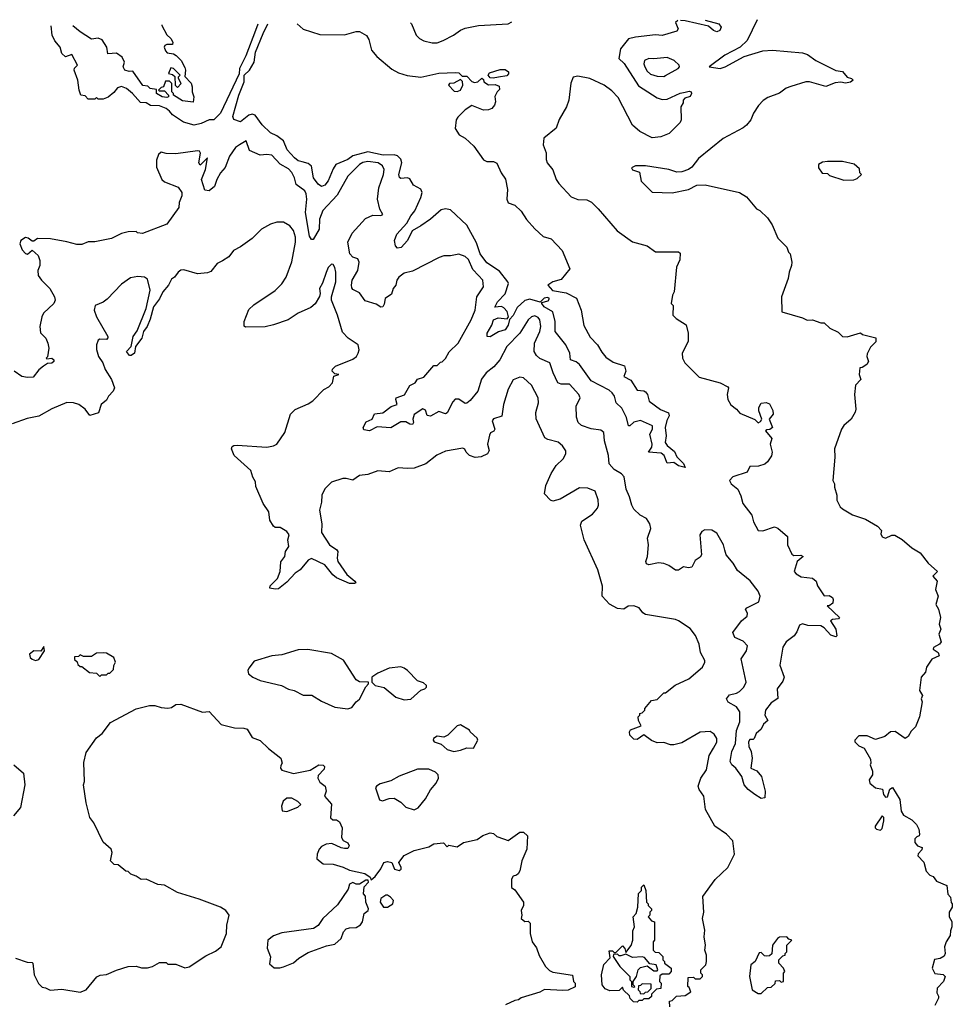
# Model space of a CAD drawing. Extents: x 2210602 to 2357277, y 510288 to 673808.
# Tile 439 of 464: x 2309540 to 2315180, y 663777 to 669731. Entities that reach past the tile are written whole.
import ezdxf

# ---------------------------------------------------------------- set-up
doc = ezdxf.new("R2010")
doc.units = 0

msp = doc.modelspace()

# ---------------------------------------------------------------- linework, layer by layer
at = {"layer": '0CON05XD'}
for points in [[(2313520.4, 669726.8), (2313506.2, 669715), (2313522.5, 669675), (2313515, 669662.5), (2313425, 669635.8), (2313385, 669639.4), (2313264.3, 669625.7), (2313222.5, 669615), (2313173.3, 669555), (2313163.9, 669496.1), (2313195, 669466.7), (2313281.7, 669331.7), (2313395, 669258.6), (2313425, 669248.6), (2313455, 669250.8), (2313535, 669286), (2313565, 669292.5), (2313588.8, 669298.8), (2313600, 669295), (2313602.5, 669285), (2313595, 669267.5), (2313563, 669257), (2313552.5, 669245), (2313551.7, 669228.3), (2313537.5, 669205), (2313540, 669125), (2313535, 669110), (2313467, 669043), (2313417, 669023), (2313365, 669017.5), (2313290, 669055), (2313245, 669092.5), (2313159.7, 669259.7), (2313121.7, 669301.7), (2313074.5, 669334.5), (2312987.5, 669375), (2312915, 669388.6), (2312887.3, 669382.7), (2312872.1, 669347.9), (2312860, 669245), (2312847.3, 669205), (2312803.2, 669126.8), (2312783.8, 669075), (2312710, 669015), (2312706.7, 668975), (2312723.3, 668925), (2312723.8, 668885), (2312730, 668865), (2312765, 668822.5), (2312783.8, 668765), (2312799.5, 668739.5), (2312875, 668660), (2312915, 668643.8), (2312969.3, 668640.7), (2312997.3, 668627.3), (2313037.7, 668587.7), (2313154.1, 668454.1), (2313245, 668386.7), (2313335, 668362.5), (2313385, 668327.5), (2313525, 668326.7), (2313535, 668320), (2313531.7, 668278.3), (2313512.5, 668235), (2313497.5, 668085), (2313487.5, 668065), (2313480, 668015), (2313491.7, 668001.7), (2313490, 667945), (2313510, 667925), (2313570, 667885), (2313583.3, 667835), (2313582.5, 667785), (2313546.7, 667715), (2313547.5, 667685), (2313562.5, 667655), (2313649.3, 667569.3), (2313776.7, 667535), (2313821.7, 667511.7), (2313827.5, 667505), (2313818, 667465), (2313822, 667435), (2313841.4, 667401.4), (2313875, 667375.6), (2313895, 667350.8), (2313985, 667312.5), (2314005, 667293.3), (2314019.3, 667300.7), (2314027.5, 667315), (2314010, 667365), (2314010, 667385), (2314025, 667412.5), (2314055, 667416.7), (2314075, 667407.5), (2314095, 667367.5), (2314096.2, 667345), (2314072.5, 667315), (2314092.5, 667265), (2314077, 667253), (2314058.3, 667251.7), (2314050, 667245), (2314089.3, 667199.3), (2314077.5, 667165), (2314090, 667115), (2314086.1, 667093.9), (2314063, 667057), (2314047, 667043), (2314008.3, 667031.7), (2313955, 667030), (2313940, 666995), (2313853, 666967), (2313832.5, 666945), (2313842.5, 666925), (2313882.7, 666892.7), (2313901.7, 666851.7), (2313913.5, 666805), (2313968.6, 666735), (2313978, 666695), (2314005, 666642), (2314035, 666639.2), (2314105, 666664.4), (2314125, 666655.6), (2314184.2, 666605), (2314183.5, 666555), (2314209.5, 666499.5), (2314221.7, 666491.7), (2314263, 666493), (2314277.5, 666485), (2314242.5, 666455), (2314223.3, 666395), (2314235, 666380), (2314265, 666361.2), (2314335, 666353.8), (2314356.7, 666335), (2314365, 666307.5), (2314405, 666247.5), (2314435, 666250), (2314455, 666236.7), (2314460, 666225), (2314457.1, 666202.9), (2314435, 666187.5), (2314423.6, 666186.4), (2314497.5, 666115), (2314491.7, 666108.3), (2314455, 666103.3), (2314443.3, 666095), (2314476, 666045), (2314482.5, 666005), (2314475, 666000), (2314445, 666008.8), (2314404.2, 666054.2), (2314385, 666066), (2314307, 666067), (2314275, 666077.5), (2314255, 666070), (2314240.7, 666029.3), (2314223.3, 666005), (2314175, 665968), (2314155, 665937.5), (2314137, 665827), (2314164, 665755), (2314155, 665730), (2314121.2, 665685), (2314123.9, 665626.1), (2314085, 665600), (2314050.8, 665555), (2314046, 665525), (2314065, 665492.5), (2314038.8, 665471.2), (2314025, 665441.2), (2313993.3, 665415), (2313982.5, 665385), (2313975, 665377.5), (2313955, 665377.5), (2313947.5, 665365), (2313950, 665335), (2313963.8, 665305), (2313970, 665265), (2313962.5, 665205), (2313998.3, 665188.3), (2314025.7, 665155), (2314048, 665065), (2314046.7, 665025), (2314025, 665022), (2313986.2, 665045), (2313945, 665076.2), (2313922, 665105), (2313906.7, 665155), (2313871.2, 665205), (2313846.7, 665225), (2313836.2, 665245), (2313846, 665305), (2313868.1, 665355), (2313875, 665432.5), (2313894.5, 665485), (2313895.6, 665545), (2313875.4, 665575.4), (2313825, 665604.3), (2313814.2, 665625), (2313831.7, 665648.3), (2313875, 665657.5), (2313892.4, 665667.6), (2313919.2, 665695), (2313934, 665725), (2313903.8, 665865), (2313936.2, 665915), (2313941.2, 665945), (2313915, 665973.3), (2313864.2, 665994.2), (2313852, 666025), (2313904.4, 666095.6), (2313939.2, 666125), (2313942, 666142), (2313930, 666165), (2313936.4, 666173.6), (2314009.5, 666210.5), (2314017.1, 666245), (2314006.5, 666275), (2313958.5, 666338.5), (2313880.2, 666400.2), (2313855, 666444.4), (2313811.4, 666495), (2313803.5, 666523.5), (2313796.2, 666555), (2313756, 666626), (2313725, 666644.5), (2313684.4, 666645.6), (2313664.3, 666635.7), (2313654, 666615), (2313663.8, 666495), (2313655, 666480), (2313625, 666460), (2313605, 666420), (2313585, 666416.7), (2313555, 666422.5), (2313525, 666402.5), (2313507, 666403), (2313465, 666431.2), (2313435, 666442), (2313404.2, 666445.8), (2313345, 666433.8), (2313330.7, 666440.7), (2313327.5, 666455), (2313336.7, 666485), (2313342, 666555), (2313337.5, 666595), (2313357.5, 666655), (2313351.7, 666681.7), (2313330, 666715), (2313293.3, 666735), (2313255, 666771.2), (2313241.1, 666795), (2313228.5, 666845), (2313207.8, 666892.2), (2313195.6, 666965.6), (2313178.8, 666985), (2313135, 667010), (2313105.8, 667045.8), (2313101.1, 667095), (2313076.9, 667185), (2313073.3, 667235), (2313055, 667248.8), (2312995, 667257.5), (2312936.8, 667276.8), (2312917.5, 667295), (2312906.8, 667326.8), (2312906, 667394), (2312930, 667445), (2312921.2, 667465), (2312865, 667526.2), (2312815, 667527.5), (2312795, 667536), (2312766.2, 667595), (2312745.6, 667655.6), (2312685, 667681.9), (2312665, 667700.8), (2312652.2, 667725), (2312652.9, 667775), (2312685.7, 667845), (2312690.8, 667875), (2312686.2, 667915), (2312675, 667930), (2312655, 667940), (2312635, 667933.8), (2312615, 667916.7), (2312565.4, 667834.6), (2312485, 667755.7), (2312444.4, 667675), (2312407.3, 667632.7), (2312360.8, 667595), (2312332, 667558), (2312310.8, 667485), (2312265, 667427.5), (2312245, 667411.2), (2312235, 667410.8), (2312195, 667436), (2312174.1, 667435.9), (2312159.2, 667420.8), (2312125, 667353.3), (2312115, 667346.7), (2312075, 667361.2), (2312025, 667332.5), (2312005, 667337.5), (2311995, 667370), (2311977, 667377), (2311926, 667344), (2311916.7, 667315), (2311922.5, 667295), (2311915, 667283.8), (2311900, 667285), (2311875, 667298.8), (2311845, 667298.6), (2311785, 667263.8), (2311701.1, 667268.9), (2311655, 667244.2), (2311621.7, 667251.7), (2311616.7, 667265), (2311635, 667300), (2311672.5, 667315), (2311685, 667347.5), (2311735.6, 667354.4), (2311787.3, 667392.7), (2311822.5, 667405), (2311813.8, 667435), (2311817.5, 667445), (2311867.3, 667462.7), (2311900.3, 667519.7), (2311932.5, 667535), (2311945, 667557.5), (2311985, 667570), (2312045, 667640), (2312065, 667640), (2312085, 667660), (2312095, 667662.5), (2312115, 667682.5), (2312137.7, 667722.3), (2312192, 667775), (2312269.4, 667915), (2312293.5, 667975), (2312305.4, 668055), (2312344.3, 668115), (2312340, 668155), (2312315, 668184.2), (2312280.7, 668220.7), (2312255, 668280), (2312235, 668298.8), (2312195, 668312.5), (2312145, 668303.3), (2312105, 668303.3), (2312076.1, 668293.9), (2311915, 668211.2), (2311865, 668197.5), (2311833.8, 668175), (2311821.2, 668155), (2311813.8, 668125), (2311798, 668105), (2311789.2, 668070.8), (2311750, 668045), (2311745, 668010), (2311736.1, 667993.9), (2311723, 667993), (2311695, 668010), (2311630, 668030), (2311595, 668078.8), (2311555, 668100), (2311549.5, 668109.5), (2311545.8, 668125), (2311550.5, 668155), (2311584.4, 668215), (2311593.1, 668265), (2311585, 668284), (2311553.8, 668295), (2311536.9, 668315), (2311524.7, 668385.3), (2311550.2, 668439.8), (2311631.4, 668528.6), (2311675, 668549.2), (2311723, 668547), (2311737, 668553), (2311718, 668585), (2311704.3, 668645), (2311712.9, 668715), (2311740, 668795), (2311743.3, 668825), (2311735, 668846.7), (2311707.5, 668865), (2311645, 668874.4), (2311615, 668867.1), (2311595.7, 668855), (2311524.2, 668785), (2311460.6, 668669.4), (2311373, 668577), (2311352.2, 668525), (2311350.5, 668465), (2311315, 668402.5), (2311305, 668402.5), (2311291.7, 668421.7), (2311269.3, 668565), (2311277.1, 668645), (2311272.9, 668677.1), (2311265, 668695.7), (2311211.1, 668735), (2311201.9, 668775), (2311185, 668807.1), (2311165, 668828.9), (2311115, 668858.1), (2311065, 668912), (2311035, 668916), (2310995, 668911.4), (2310930.6, 668940.6), (2310908.8, 668998.8), (2310868.8, 668975)], [(2314000, 669731), (2313940, 669605), (2313897.5, 669565), (2313804.2, 669515.8), (2313710, 669445), (2313776.7, 669435), (2313806, 669445), (2313921.3, 669508.7), (2314035, 669542.5), (2314093.6, 669546.4), (2314275, 669531.2), (2314305, 669520), (2314355, 669483.3), (2314475, 669423.3), (2314516.8, 669416.8), (2314543.6, 669383.6), (2314570, 669375), (2314580, 669365), (2314565, 669352.5), (2314535, 669347.5), (2314505, 669352.5), (2314470.7, 669349.3), (2314415, 669327.5), (2314316.1, 669356.1), (2314295, 669356.2), (2314202.7, 669327.3), (2314175, 669316.2), (2314135, 669286.2), (2314065, 669260), (2314037, 669243), (2314007.9, 669212.1), (2313978, 669165), (2313961.2, 669125), (2313935, 669093.3), (2313915, 669076.7), (2313795, 669012.5), (2313645, 668890.8), (2313605, 668840), (2313584.5, 668825.5), (2313545, 668810.8), (2313515, 668809.2), (2313465, 668825.6), (2313323.6, 668846.4), (2313265, 668847.5), (2313240, 668835), (2313245, 668822.5), (2313288.3, 668808.3), (2313297.5, 668755), (2313365, 668687.5), (2313486.1, 668683.9), (2313585, 668703.8), (2313635, 668730), (2313685, 668733.1), (2313892.5, 668685), (2313935, 668660), (2313995, 668587.5), (2314015, 668577.5), (2314063, 668533), (2314090.7, 668490.7), (2314125, 668410), (2314180, 668355), (2314190, 668325), (2314200, 668315), (2314210, 668265), (2314207.5, 668245), (2314192.5, 668205), (2314187.5, 668165), (2314147.5, 668055), (2314150, 667965), (2314275, 667927.5), (2314303, 667913), (2314335, 667916.7), (2314385, 667897.5), (2314405, 667897.5), (2314440, 667865), (2314490.5, 667840.5), (2314515, 667816.2), (2314545, 667813.8), (2314625, 667837.5), (2314637.5, 667827.5), (2314717, 667807), (2314717, 667783), (2314685, 667750), (2314665, 667710), (2314663.3, 667693.3), (2314672.5, 667665), (2314662.5, 667645), (2314635, 667627.5), (2314620, 667625), (2314617.5, 667585), (2314626.2, 667555), (2314595, 667520), (2314587.5, 667465), (2314597.5, 667375), (2314591.7, 667358.3), (2314567.5, 667315), (2314523.6, 667276.4), (2314510, 667255), (2314467.5, 667135), (2314470, 667085), (2314457.5, 666945), (2314467.5, 666925), (2314467.5, 666905), (2314482.5, 666855), (2314482.5, 666825), (2314502.5, 666785), (2314515, 666772.5), (2314576.4, 666736.4), (2314655, 666710), (2314728.3, 666668.3), (2314751.7, 666641.7), (2314747.5, 666622.5), (2314755, 666603.8), (2314775, 666596.2), (2314815, 666613.3), (2314833, 666613), (2314877.3, 666587.3), (2314935, 666536.7), (2314985, 666507.5), (2315033.6, 666443.6), (2315090, 666395), (2315062.5, 666365), (2315087.5, 666335), (2315077.5, 666285), (2315093.8, 666245), (2315080, 666195), (2315096.4, 666166.4), (2315109.2, 666115), (2315101.2, 666075), (2315110, 666045), (2315098.8, 666015), (2315111.7, 665968.3), (2315103.3, 665955), (2315066.7, 665935), (2315063.3, 665925), (2315095, 665903.3), (2315100, 665885), (2315057, 665863), (2315023.9, 665816.1), (2315017.5, 665785), (2314992.5, 665755), (2314982.5, 665675), (2315000, 665645), (2314992.5, 665625), (2314997.5, 665605), (2314982.5, 665515), (2314956.7, 665455), (2314931.7, 665428.3), (2314913.9, 665396.1), (2314895, 665383.3), (2314835, 665426.7), (2314806.2, 665423.8), (2314772.7, 665397.3), (2314715, 665379.1), (2314665, 665401.2), (2314615, 665400), (2314590, 665375), (2314590, 665365), (2314615, 665340), (2314647.5, 665325), (2314685, 665260), (2314687.5, 665235), (2314682.5, 665225), (2314697, 665187), (2314697.5, 665165), (2314676.7, 665135), (2314681.2, 665115), (2314715, 665086), (2314758.3, 665078.3), (2314763.3, 665045), (2314775, 665030), (2314788.3, 665031.7), (2314801.7, 665078.3), (2314818.3, 665088.3), (2314862.5, 665015), (2314870, 664945), (2314885, 664920), (2314935, 664893.3), (2314962.5, 664865), (2314977.5, 664835), (2314982.5, 664805), (2314980, 664795), (2314965, 664790), (2314953, 664777), (2314952.5, 664755), (2314970, 664735), (2314997.5, 664725), (2314995, 664710), (2314973, 664687), (2314972.5, 664675), (2315007, 664637), (2315021.7, 664581.7), (2315045, 664557.5), (2315065, 664550), (2315085, 664522.5), (2315147.5, 664495), (2315153, 664443), (2315170, 664425), (2315173, 664393), (2315180, 664385), (2315180, 664365), (2315160, 664335), (2315160, 664305), (2315177, 664277), (2315177.5, 664245), (2315168.3, 664221.7), (2315167, 664193), (2315142.5, 664155), (2315133.3, 664125), (2315137.5, 664085), (2315131.7, 664068.3), (2315107, 664053), (2315071.7, 664048.3), (2315057.5, 663995), (2315075, 663962.5), (2315125, 663957.5), (2315137.5, 663945), (2315127.5, 663915), (2315087.5, 663875), (2315087, 663847), (2315097, 663827), (2315096.7, 663813.3), (2315075, 663770)], [(2313685.4, 669728.2), (2313768.9, 669705), (2313782.7, 669685), (2313774.7, 669665.3), (2313755, 669657.7), (2313735, 669666.2), (2313705, 669692), (2313565, 669724.6), (2313536.1, 669726.9)], [(2310979.5, 669704.4), (2310967, 669665), (2310907.9, 669512.1), (2310869.7, 669435), (2310866.6, 669403.4), (2310755, 669165.9), (2310715, 669125.6), (2310685, 669124.5), (2310637.6, 669102.4), (2310595, 669092.9), (2310531, 669111), (2310465, 669156.6), (2310445, 669177.5), (2310425, 669194), (2310385, 669209.3), (2310331.1, 669211.1), (2310305, 669228), (2310270.5, 669230.5), (2310221.4, 669285), (2310185, 669314.4), (2310155, 669327.1), (2310131.2, 669318.8), (2310109.3, 669290.7), (2310075, 669262.5), (2310045, 669250), (2310015, 669250), (2310005, 669260), (2309995, 669250), (2309955, 669250), (2309935, 669270), (2309910, 669275), (2309900, 669305), (2309892.5, 669365), (2309870, 669425), (2309871.7, 669438.3), (2309890, 669455), (2309855, 669521.2), (2309816.4, 669506.4), (2309795.8, 669525.8), (2309785.7, 669565), (2309753.4, 669603.4), (2309736.8, 669636.8), (2309730.2, 669693.4)], [(2310399.3, 669699.3), (2310399.2, 669695), (2310429.5, 669639.5), (2310455, 669616.7), (2310466.2, 669595), (2310465, 669580), (2310429.3, 669580.7), (2310417.5, 669575), (2310413.3, 669565), (2310421.7, 669541.7), (2310431.2, 669531.2), (2310470, 669525), (2310486.7, 669515), (2310516.2, 669485), (2310538.3, 669441.7), (2310542.5, 669425), (2310538.3, 669388.3), (2310576.2, 669346.2), (2310583.3, 669325), (2310583.3, 669295), (2310592.5, 669265), (2310588.3, 669231.7), (2310525, 669240), (2310470, 669275), (2310470, 669285), (2310460, 669295), (2310460, 669345), (2310445, 669360), (2310421.7, 669358.3), (2310410, 669325), (2310395, 669320), (2310380, 669305), (2310385, 669300), (2310415, 669300), (2310440, 669275), (2310440, 669265), (2310429.3, 669260.7), (2310402.5, 669265), (2310367.5, 669285), (2310368.3, 669308.3), (2310330, 669315), (2310315, 669330), (2310285, 669333.3), (2310225, 669420), (2310202.5, 669417.5), (2310175, 669426.7), (2310166.7, 669445), (2310173.3, 669475), (2310158.8, 669505), (2310125, 669528.8), (2310073.6, 669523.6), (2310066, 669565), (2310038.6, 669608.6), (2310015, 669618.5), (2309975, 669614), (2309905, 669656.7), (2309861.8, 669694.6)], [(2311218.7, 669706.5), (2311255, 669673.1), (2311355, 669641.8), (2311505, 669640), (2311575, 669660), (2311595, 669660), (2311636.7, 669635), (2311650.5, 669610.5), (2311667.3, 669547.3), (2311699.2, 669509.2), (2311791.5, 669431.5), (2311830, 669410), (2311882.5, 669392.5), (2311965, 669383.8), (2312075, 669406.7), (2312175, 669412.5), (2312195, 669410), (2312215, 669390), (2312245, 669390), (2312275, 669357.5), (2312290.7, 669350.7), (2312310, 669355), (2312335, 669377.5), (2312345, 669370), (2312347.5, 669355), (2312375, 669336.7), (2312415, 669338.8), (2312440, 669330), (2312441.7, 669308.3), (2312427.5, 669295), (2312413.6, 669266.4), (2312416.7, 669235), (2312411.2, 669215), (2312395.6, 669194.4), (2312375, 669185.8), (2312344.1, 669184.1), (2312275, 669212.5), (2312233.6, 669186.4), (2312189.3, 669140.7), (2312180, 669125), (2312173.6, 669073.6), (2312197.5, 669035), (2312233.3, 669015), (2312287, 668967), (2312345, 668883.8), (2312365, 668874), (2312405, 668873.8), (2312425, 668863.3), (2312451.2, 668805), (2312477, 668767), (2312490, 668705), (2312486.7, 668645), (2312495, 668623.3), (2312535, 668610), (2312573, 668573), (2312605, 668523.3), (2312655, 668466.2), (2312705, 668420), (2312755, 668405.8), (2312820.8, 668335), (2312866.2, 668225), (2312815, 668160), (2312765, 668145.4), (2312734.2, 668125), (2312762.8, 668092.8), (2312845, 668079.4), (2312907, 668047), (2312936, 667975), (2312952.1, 667882.1), (2312990.9, 667810.9), (2313035.3, 667765.3), (2313060.2, 667720.2), (2313085, 667691.2), (2313130, 667660), (2313198.3, 667638.3), (2313206.2, 667605), (2313193.6, 667573.6), (2313235, 667551.2), (2313275, 667490), (2313315, 667486.9), (2313325, 667480.6), (2313337.1, 667465), (2313346.2, 667425), (2313415, 667373.8), (2313463, 667353), (2313467.5, 667335), (2313453.6, 667306.4), (2313443.8, 667265), (2313448.8, 667215), (2313443.3, 667175), (2313456.1, 667156.1), (2313500.3, 667120.3), (2313515, 667087.5), (2313555, 667046.7), (2313565, 667022.5), (2313524, 667034), (2313495, 667052.5), (2313455, 667050), (2313437.5, 667095), (2313418.8, 667108.8), (2313342.5, 667115), (2313362, 667145), (2313365.8, 667164.2), (2313351.2, 667225), (2313366.2, 667255), (2313366.7, 667275), (2313295, 667307.5), (2313255, 667297.5), (2313230, 667275), (2313222.5, 667275), (2313210, 667325), (2313181.3, 667381.3), (2313147.5, 667415), (2313137.5, 667455), (2313123.9, 667473.9), (2313105, 667490), (2312996.6, 667546.6), (2312925, 667645.6), (2312905, 667661.9), (2312871.2, 667675), (2312867.8, 667715), (2312841.8, 667765), (2312778.1, 667845), (2312777.5, 667905), (2312764.7, 667964.7), (2312712.2, 667995), (2312696.7, 668015), (2312698.3, 668021.7), (2312735, 668030), (2312743.3, 668045), (2312731.7, 668051.7), (2312712.3, 668047.7), (2312686.7, 668023.3), (2312625, 668040.4), (2312595, 668031.9), (2312548.5, 667991.5), (2312525, 667941.2), (2312503, 667917), (2312495, 667883.3), (2312476, 667855), (2312435, 667843.3), (2312385, 667814), (2312367.5, 667815), (2312366.2, 667835), (2312395.7, 667884.3), (2312406.2, 667915), (2312432.9, 667927.1), (2312488.3, 667921.7), (2312496.7, 667933.3), (2312487, 667967), (2312468.5, 667988.5), (2312453.9, 667996.1), (2312413, 667993), (2312430, 668025), (2312476.9, 668073.1), (2312496.9, 668135), (2312492.2, 668145), (2312441.1, 668211.1), (2312365, 668260), (2312324.7, 668315), (2312301.8, 668381.8), (2312245, 668488.5), (2312145, 668582.1), (2312115, 668588.2), (2312088.2, 668581.8), (2312025, 668524), (2311965.4, 668484.6), (2311913.3, 668455), (2311886, 668395), (2311846.1, 668353.9), (2311825, 668350), (2311812.7, 668362.7), (2311806.7, 668395), (2311820, 668435), (2311880.3, 668499.7), (2311904.7, 668545.3), (2311930.6, 668575), (2311966.7, 668655), (2311974.2, 668685), (2311965, 668706), (2311921.1, 668731.1), (2311898.8, 668768.8), (2311885, 668774), (2311845, 668770), (2311836.9, 668776.9), (2311833.6, 668795), (2311850.9, 668865), (2311845, 668887.1), (2311825, 668908.5), (2311805, 668913.8), (2311737.4, 668912.6), (2311645, 668932.2), (2311555, 668907.1), (2311525, 668884.6), (2311452.2, 668855), (2311435, 668829.2), (2311405, 668755.7), (2311385, 668731.1), (2311365, 668722.7), (2311345, 668735.7), (2311316.9, 668775), (2311304.3, 668845), (2311285, 668861.5), (2311249.1, 668870.9), (2311225, 668877.8), (2311201.4, 668895), (2311157.1, 668945), (2311135, 668999.2), (2311095, 669029.4), (2311055.8, 669045.8), (2311005.4, 669095.4), (2310965, 669154.3), (2310945, 669159.5), (2310925, 669154.5), (2310875, 669114.2), (2310835, 669126.7), (2310828.1, 669145), (2310864.8, 669275), (2310896.7, 669355), (2310897.9, 669395), (2310928.8, 669425), (2310957.3, 669475), (2310965.6, 669535), (2311012.5, 669647.5), (2311041, 669705)], [(2311902.5, 669712.5), (2311908.8, 669705), (2311937.7, 669637.7), (2311957.7, 669617.7), (2311985, 669603.8), (2312035, 669591.2), (2312065, 669591.2), (2312100, 669605), (2312162.7, 669637.3), (2312205, 669668), (2312235, 669680), (2312315, 669696), (2312495, 669706.2), (2312517.2, 669717.9)], [(2313435, 669387.5), (2313445, 669393.3), (2313522.5, 669435), (2313530, 669445), (2313527.5, 669455), (2313497.5, 669485), (2313455, 669503.3), (2313375, 669493.3), (2313345, 669497.1), (2313319.2, 669485), (2313314.2, 669465), (2313320.8, 669445), (2313335, 669418.8), (2313355, 669401.2), (2313395, 669390), (2313435, 669387.5)], [(2310495, 669320), (2310517.5, 669345), (2310500, 669375), (2310500, 669385), (2310510, 669395), (2310470, 669435), (2310455, 669440), (2310440, 669405), (2310465, 669400), (2310478.3, 669388.3), (2310480, 669335), (2310495, 669320)], [(2312403.6, 669376.4), (2312385, 669378.8), (2312372.5, 669395), (2312381.2, 669408.8), (2312445, 669430), (2312475, 669429.2), (2312495.7, 669415), (2312496.9, 669403.1), (2312485, 669391.2), (2312435, 669383.3), (2312403.6, 669376.4)], [(2312185, 669296.2), (2312205, 669304.2), (2312220, 669335), (2312217, 669357), (2312205, 669370), (2312165, 669347.5), (2312140, 669345), (2312132.5, 669335), (2312168.3, 669298.3), (2312185, 669296.2)], [(2310868.8, 668975), (2310845, 668957.5), (2310809.5, 668905), (2310782.7, 668837.3), (2310755, 668805.8), (2310731.9, 668765), (2310718, 668722), (2310685, 668696.7), (2310660, 668700), (2310640, 668765), (2310664.4, 668825), (2310676.1, 668896.1), (2310630.7, 668850.7), (2310624.2, 668865), (2310633.3, 668923.3), (2310627.5, 668935), (2310615, 668938.8), (2310485, 668920), (2310425, 668922.5), (2310395, 668930), (2310380, 668915), (2310368.3, 668881.7), (2310368.3, 668838.3), (2310400, 668765), (2310415, 668750), (2310498.3, 668718.3), (2310520, 668685), (2310520, 668665), (2310503.6, 668626.4), (2310502.5, 668595), (2310430, 668495), (2310281.7, 668438.3), (2310253, 668443), (2310245, 668450), (2310195, 668447.5), (2310155, 668437.5), (2310095, 668407.5), (2309995, 668387.5), (2309955, 668387.5), (2309915, 668372.5), (2309885, 668372.5), (2309825, 668386.7), (2309726.2, 668406.2), (2309647, 668407), (2309625, 668392.5), (2309615, 668392.5), (2309590.7, 668410.7), (2309575, 668413.3), (2309547.5, 668395), (2309540, 668375), (2309555, 668340), (2309575, 668316.7), (2309587, 668313), (2309615, 668336.7), (2309652.5, 668305), (2309662.5, 668275), (2309662.5, 668245), (2309650, 668215), (2309652.5, 668185), (2309672, 668155), (2309722.9, 668105), (2309750, 668055), (2309754.1, 668035.9), (2309746.2, 668015), (2309683.9, 667956.1), (2309673.8, 667935), (2309661.2, 667875), (2309666.4, 667836.4), (2309697.5, 667805), (2309710, 667775), (2309715.9, 667744.1), (2309707.5, 667692.5), (2309700, 667685), (2309705, 667680), (2309735, 667683.3), (2309746.2, 667675), (2309746.7, 667665), (2309735, 667653.8), (2309708.3, 667651.7), (2309683.6, 667636.4), (2309656.1, 667613.9), (2309620.7, 667569.3), (2309587, 667567), (2309553, 667573), (2309507.5, 667605)], [(2314525, 668760), (2314585, 668762.5), (2314605, 668770), (2314630, 668795), (2314620, 668805), (2314618.3, 668828.3), (2314587, 668857), (2314515, 668872.5), (2314425, 668872.5), (2314395, 668870), (2314370, 668855), (2314370, 668835), (2314393, 668803), (2314425, 668800), (2314438.3, 668788.3), (2314525, 668760)], [(2313254, 666186), (2313220, 666185), (2313193, 666167), (2313155, 666170), (2313106.1, 666196.1), (2313062.5, 666245), (2313063.8, 666305), (2313036.9, 666405), (2312953.8, 666585), (2312931.2, 666675), (2312940.5, 666699.5), (2313005, 666740), (2313033.6, 666776.4), (2313040, 666795), (2313038.3, 666828.3), (2313019.3, 666879.3), (2312975, 666898.8), (2312925, 666900.8), (2312809.1, 666830.9), (2312765, 666820), (2312750, 666825), (2312713, 666863), (2312722, 666915), (2312753.3, 666986.7), (2312784.4, 667035.6), (2312826, 667075), (2312843.3, 667105), (2312843, 667123), (2312822.5, 667155), (2312797, 667177), (2312733, 667193), (2312715, 667203.3), (2312662.5, 667317.5), (2312660.6, 667355), (2312677.5, 667415), (2312676, 667445), (2312635, 667520), (2312587.5, 667565), (2312565, 667570), (2312525, 667552.5), (2312495, 667497.5), (2312466.2, 667405), (2312455.7, 667334.3), (2312405, 667317.5), (2312397.5, 667305), (2312412.5, 667255), (2312406.4, 667243.6), (2312387, 667233), (2312380.7, 667219.3), (2312370, 667165), (2312380, 667125), (2312370, 667105), (2312331.7, 667088.3), (2312295, 667082.5), (2312260, 667095), (2312240, 667115), (2312233, 667133), (2312219.3, 667139.3), (2312115, 667120.8), (2312062.7, 667097.3), (2311995.7, 667044.3), (2311925, 667020), (2311885, 667016.2), (2311829.3, 667020.7), (2311773.6, 666996.4), (2311705, 667003.8), (2311645, 666981.2), (2311595, 666973.8), (2311555, 666946.2), (2311515, 666957.5), (2311495, 666956), (2311425, 666933.8), (2311386.2, 666895), (2311368, 666855), (2311365.9, 666814.1), (2311353.8, 666765), (2311367, 666683), (2311365, 666630), (2311413.8, 666555), (2311458.8, 666525), (2311464.1, 666514.1), (2311460, 666475), (2311464.5, 666454.5), (2311517.5, 666375), (2311566.7, 666335), (2311572.5, 666325), (2311565, 666321.2), (2311535, 666320.8), (2311455.8, 666355.8), (2311433.3, 666373.3), (2311385, 666433.8), (2311305, 666472.5), (2311285, 666462.5), (2311236.7, 666405), (2311205, 666383.8), (2311155, 666330), (2311105, 666290), (2311085, 666286.7), (2311053.3, 666293.3), (2311055, 666307.5), (2311098.3, 666351.7), (2311115.8, 666394.2), (2311118.3, 666451.7), (2311142.5, 666485), (2311147.5, 666515), (2311166.7, 666545), (2311162.5, 666585), (2311168.8, 666615), (2311155, 666636.7), (2311115, 666660), (2311085, 666660), (2311075, 666667.5), (2311053.3, 666705), (2311047.5, 666755), (2311012.5, 666805), (2310968.3, 666908.3), (2310967, 666937), (2310950, 666965), (2310937.5, 667005), (2310837.5, 667095), (2310820, 667135), (2310825, 667150), (2310835, 667156.7), (2310855, 667157.5), (2311035, 667146.2), (2311075, 667153.8), (2311095.8, 667164.2), (2311143.3, 667235), (2311177.5, 667345), (2311206.4, 667373.6), (2311285, 667407.5), (2311313, 667427), (2311380, 667495), (2311409.3, 667510.7), (2311432.5, 667535), (2311440, 667575), (2311470, 667585), (2311445, 667590), (2311430, 667605), (2311431.7, 667618.3), (2311450, 667635), (2311555, 667677.5), (2311577.5, 667695), (2311587.5, 667715), (2311592.5, 667735), (2311587.5, 667765), (2311525.9, 667805.9), (2311492.3, 667842.3), (2311462.5, 667945), (2311425.8, 668035), (2311425.9, 668055.9), (2311451.4, 668145), (2311451.4, 668205), (2311445, 668232.5), (2311435, 668250), (2311425, 668253.3), (2311405, 668232.5), (2311392.5, 668202.5), (2311372, 668138), (2311352.9, 668105), (2311357.1, 668075), (2311353, 668057), (2311326.8, 668013.2), (2311299.7, 667990.3), (2311225, 667956), (2311164.2, 667915.8), (2311075, 667886), (2311023.9, 667873.9), (2310905, 667872.5), (2310898.3, 667878.3), (2310897.5, 667905), (2310925, 667977.5), (2310955, 668007.5), (2311085, 668094), (2311125.5, 668134.5), (2311151.4, 668175), (2311185, 668267.5), (2311208.5, 668385), (2311207.8, 668415), (2311195.8, 668455.8), (2311173.9, 668483.9), (2311135, 668506.2), (2311095, 668506), (2311056.1, 668493.9), (2311002.5, 668465), (2310945, 668407.5), (2310875, 668357.5), (2310833.9, 668336.1), (2310805, 668297.5), (2310766.4, 668273.6), (2310735, 668257.5), (2310695, 668207.5), (2310675, 668200), (2310615, 668194.4), (2310532.1, 668217.9), (2310515, 668217.1), (2310498, 668205), (2310476.7, 668175), (2310458, 668162), (2310440, 668125), (2310405, 668086), (2310386.2, 668043.8), (2310350, 667995), (2310329.8, 667920.2), (2310310, 667875), (2310288.1, 667845), (2310279.2, 667805), (2310240, 667755), (2310233.3, 667715), (2310215, 667700), (2310205, 667700), (2310186.7, 667725), (2310214.4, 667755.6), (2310226.7, 667815), (2310251.3, 667848.7), (2310304.6, 667985), (2310329.6, 668095), (2310312.4, 668162.4), (2310295, 668173.1), (2310255, 668177.8), (2310209.7, 668170.3), (2310155, 668132.5), (2310069.7, 668040.3), (2310045, 668023.8), (2309997, 668003), (2309991.2, 667975), (2310004, 667935), (2310073.3, 667815), (2310073, 667807), (2310065, 667797.5), (2310025, 667800), (2310015, 667792.5), (2310004.2, 667765), (2310004.3, 667735.7), (2310017.1, 667695), (2310043.1, 667655), (2310057.5, 667615), (2310096, 667556), (2310113.3, 667505), (2310106.2, 667485), (2310076.2, 667455), (2310065, 667430), (2310032.5, 667405), (2310015.8, 667354.2), (2309965, 667337.5), (2309935, 667376.2), (2309896.7, 667405), (2309865, 667414.2), (2309825, 667416.5), (2309735, 667378.1), (2309655, 667333.3), (2309585, 667320), (2309495, 667286.9)], [(2313471.7, 663761.7), (2313470, 663795), (2313485, 663800), (2313513, 663827), (2313565, 663830), (2313598.3, 663851.7), (2313588.3, 663878.3), (2313580, 663885), (2313581.7, 663938.3), (2313615, 663940), (2313625, 663930), (2313655, 663930), (2313670, 663945), (2313670, 663955), (2313660, 663965), (2313660, 663985), (2313690, 664015), (2313692.5, 664035), (2313692.5, 664075), (2313682.5, 664105), (2313686.7, 664135), (2313680, 664185), (2313682.5, 664225), (2313670, 664295), (2313676.7, 664335), (2313670.7, 664429.3), (2313745, 664532.5), (2313823.3, 664605), (2313862.5, 664685), (2313852.5, 664765), (2313815, 664806.7), (2313744, 664855), (2313688, 664955), (2313678, 665035), (2313650, 665075), (2313644, 665095), (2313660, 665145), (2313693.1, 665195), (2313709.5, 665280.5), (2313735, 665326.7), (2313755, 665362.5), (2313756, 665385), (2313739.7, 665409.7), (2313715, 665426), (2313655, 665422), (2313545, 665357.5), (2313495, 665346), (2313475, 665346.2), (2313435, 665360), (2313395, 665357.5), (2313361.7, 665371.7), (2313315, 665406.7), (2313275, 665377.5), (2313255, 665380), (2313230, 665405), (2313227.5, 665425), (2313233.6, 665436.4), (2313298.3, 665461.7), (2313283, 665493), (2313280, 665515), (2313290, 665525), (2313290, 665535), (2313305, 665540), (2313320, 665555), (2313320, 665565), (2313360, 665615), (2313395, 665620), (2313435, 665660), (2313445, 665660), (2313503.9, 665706.1), (2313586.2, 665745), (2313668.8, 665815), (2313683.8, 665845), (2313683.8, 665855), (2313656.7, 665905), (2313648.8, 665955), (2313627.7, 666007.7), (2313595, 666050), (2313525, 666096.7), (2313505, 666103.8), (2313324.2, 666134.2), (2313307.5, 666145), (2313286.7, 666175), (2313254, 666186)], [(2309635, 665856.7), (2309655, 665862.5), (2309690, 665915), (2309685, 665940), (2309668.3, 665911.7), (2309625, 665913.8), (2309600, 665895), (2309603.8, 665875), (2309615, 665863.8), (2309635, 665856.7)], [(2311525, 665564.2), (2311549.2, 665570.8), (2311575, 665606.7), (2311595, 665622.5), (2311633, 665697), (2311650, 665715), (2311650, 665725), (2311595, 665726.7), (2311575, 665740), (2311497.7, 665857.7), (2311425, 665897.5), (2311283, 665923), (2311225, 665920), (2311125, 665890), (2311065, 665883.3), (2310958.3, 665851.7), (2310925, 665810), (2310920, 665795), (2310923.3, 665775), (2310950, 665755), (2310995, 665734.2), (2311123.9, 665703.9), (2311165, 665682.5), (2311200, 665675), (2311255, 665646.2), (2311306.4, 665646.4), (2311365, 665610), (2311445, 665573.3), (2311525, 665564.2)], [(2310025, 665760), (2310035, 665770), (2310065, 665770), (2310075, 665780), (2310085, 665780), (2310108.3, 665801.7), (2310110, 665825), (2310120, 665845), (2310110, 665875), (2310065, 665900), (2310045, 665902.5), (2310005, 665900), (2309975, 665880), (2309925, 665880), (2309905, 665890), (2309895, 665880), (2309871.7, 665878.3), (2309871.7, 665861.7), (2309888.3, 665848.3), (2309891.7, 665831.7), (2309905, 665820), (2309915, 665820), (2309963, 665783), (2310005, 665780), (2310025, 665760)], [(2311865, 665617.5), (2311905, 665622.5), (2311965, 665677.5), (2311990, 665685), (2312000, 665695), (2312000, 665705), (2311981.7, 665721.7), (2311945, 665732.5), (2311885.9, 665795.9), (2311865, 665810), (2311845, 665816.7), (2311775, 665810), (2311705, 665780), (2311670, 665755), (2311670, 665725), (2311690, 665705), (2311745, 665692.5), (2311813.9, 665633.9), (2311865, 665617.5)], [(2309515, 664056.7), (2309585, 664032.5), (2309615, 664030), (2309620, 664025), (2309627.5, 663955), (2309653, 663903), (2309675, 663880), (2309697, 663877), (2309725, 663862.5), (2309795, 663867.5), (2309905, 663850), (2309942.5, 663865), (2310006.4, 663943.6), (2310027, 663953), (2310065, 663956.7), (2310125, 663982.5), (2310196.4, 664006.4), (2310245, 664006.7), (2310277, 663997), (2310313, 663997), (2310343.6, 664006.4), (2310385, 664030), (2310425, 664030), (2310435, 664020), (2310485, 664020), (2310538.3, 663998.3), (2310565, 664003.3), (2310665, 664070), (2310725, 664097.5), (2310757.5, 664125), (2310790, 664205), (2310793.3, 664255), (2310806.7, 664315), (2310787.5, 664345), (2310753.9, 664363.9), (2310625, 664413.3), (2310495, 664452.5), (2310415, 664497.5), (2310375, 664502), (2310305, 664533.8), (2310275, 664531.2), (2310245, 664552.5), (2310213, 664563), (2310195, 664580), (2310181.7, 664581.7), (2310135, 664620), (2310111.7, 664621.7), (2310090, 664645), (2310100, 664695), (2310093.3, 664715), (2310045, 664756.7), (2309987.5, 664875), (2309965, 664907.5), (2309941.2, 664995), (2309925.8, 665105), (2309931.4, 665125), (2309928.3, 665238.3), (2309941.1, 665298.9), (2310005, 665388), (2310039.2, 665415), (2310089.8, 665480.2), (2310245, 665564), (2310325, 665583.8), (2310356.4, 665583.6), (2310395, 665570.8), (2310435, 665568), (2310457.7, 665572.3), (2310485, 665590), (2310515, 665592.5), (2310645, 665542.5), (2310685, 665546.7), (2310758.3, 665468.3), (2310838.3, 665448.3), (2310895, 665447.5), (2310915, 665440), (2310945, 665390), (2310995, 665372.5), (2311045, 665323.3), (2311120, 665265), (2311127.5, 665235), (2311118.3, 665221.7), (2311117.5, 665205), (2311125, 665193.3), (2311195, 665172.5), (2311297, 665193), (2311350, 665225), (2311375, 665222.5), (2311382.5, 665215), (2311381.7, 665198.3), (2311345, 665160), (2311342.5, 665145), (2311355, 665120), (2311387.5, 665095)], [(2312165, 665305.8), (2312205, 665313.8), (2312245, 665327.5), (2312285, 665326.7), (2312310, 665375), (2312306.4, 665386.4), (2312263.6, 665423.6), (2312260, 665435), (2312205, 665467.5), (2312185, 665460), (2312130, 665405), (2312105, 665392.5), (2312065, 665397.5), (2312042.5, 665385), (2312040, 665375), (2312046.7, 665365), (2312089.2, 665349.2), (2312125, 665318), (2312165, 665305.8)], [(2309503.8, 665225), (2309562.5, 665175), (2309570.6, 665105), (2309543.9, 664966.1), (2309502.7, 664917.3)], [(2311925, 664953.8), (2311950, 664965), (2311995, 665020), (2312025, 665073.3), (2312058.8, 665115), (2312072.5, 665145), (2312070, 665165), (2312055, 665180), (2312015, 665198.8), (2311945, 665198.8), (2311834.1, 665155.9), (2311785, 665128.8), (2311720.5, 665109.5), (2311697.5, 665095), (2311692.5, 665085), (2311715, 665012.5), (2311735, 665006.7), (2311775, 665021.2), (2311805, 665023.3), (2311845, 664998.8), (2311875, 664970), (2311925, 664953.8)], [(2311387.5, 665095), (2311392.5, 665065), (2311382.5, 665035), (2311426.4, 664986.4), (2311420, 664905), (2311433, 664893), (2311455, 664892.5), (2311475, 664880), (2311490, 664845), (2311486.7, 664785), (2311496.7, 664766.7), (2311525, 664752.5), (2311532.5, 664735), (2311525, 664720), (2311505, 664720), (2311485, 664722.5), (2311428.3, 664748.3), (2311394.1, 664745.9), (2311365, 664731.2), (2311351.2, 664715), (2311338, 664685), (2311336.1, 664656.1), (2311375.9, 664625.9), (2311435, 664623.8), (2311496.4, 664606.4), (2311535, 664587.5), (2311627.7, 664567.7), (2311660, 664545), (2311665, 664530), (2311689.3, 664550.7), (2311723.6, 664596.4), (2311742.5, 664635), (2311765, 664641.2), (2311790, 664635), (2311807.5, 664595), (2311835, 664586.7), (2311846.2, 664593.8), (2311846.4, 664603.6), (2311832.5, 664635), (2311865, 664677.5), (2311925, 664706.7), (2312015, 664728.8), (2312043.6, 664746.4), (2312103, 664753), (2312125, 664730), (2312135, 664740), (2312185, 664730), (2312224, 664756), (2312306.4, 664773.6), (2312341.7, 664798.3), (2312385, 664813.8), (2312405, 664810), (2312425, 664792.5), (2312465, 664777.5), (2312495, 664767.5), (2312565, 664817.5), (2312587, 664817), (2312610, 664795), (2312607.5, 664715), (2312577.5, 664645), (2312563.8, 664585), (2312553.9, 664566.1), (2312545, 664557.5), (2312525, 664552.5), (2312513.6, 664533.6), (2312513.9, 664483.9), (2312535, 664470), (2312586.7, 664395), (2312586.7, 664375), (2312573.3, 664345), (2312577.5, 664315), (2312572.5, 664295), (2312595, 664277.5), (2312615, 664280), (2312627, 664267), (2312627.5, 664205), (2312640, 664155), (2312665, 664117.5), (2312682.3, 664072.3), (2312720, 664005), (2312745, 663981.2), (2312765, 663971.2), (2312883, 663953), (2312890, 663915), (2312900, 663905), (2312898.3, 663881.7), (2312857, 663863), (2312825, 663860), (2312713, 663867), (2312685, 663850), (2312573, 663817), (2312557, 663803), (2312535, 663800), (2312477, 663773)], [(2311155, 664943.3), (2311221.7, 664968.3), (2311240, 664985), (2311223, 665003), (2311185, 665022.5), (2311155, 665022.5), (2311132.5, 665005), (2311122.5, 664975), (2311127, 664947), (2311155, 664943.3)], [(2314745, 664830), (2314755, 664840), (2314766.4, 664886.4), (2314766.4, 664906.4), (2314755, 664917.5), (2314713.3, 664855), (2314713.3, 664845), (2314722.5, 664835), (2314745, 664830)], [(2311113, 663997), (2311135, 664003.3), (2311195, 664026.7), (2311227.5, 664055), (2311285, 664090), (2311395, 664130), (2311445, 664140), (2311483.3, 664175), (2311497.5, 664215), (2311515, 664232.5), (2311535, 664240), (2311575, 664241.2), (2311601.7, 664258.3), (2311613.3, 664275), (2311623.3, 664325), (2311646.4, 664343.6), (2311650, 664355), (2311632.5, 664395), (2311631.7, 664431.7), (2311620, 664445), (2311623, 664487), (2311650, 664515), (2311648.3, 664528.3), (2311633, 664527), (2311595, 664502.5), (2311575, 664502.5), (2311555, 664512.5), (2311535, 664502.5), (2311526.1, 664473.9), (2311461.7, 664378.3), (2311372.5, 664295), (2311345, 664252.5), (2311317.5, 664235), (2311125, 664210), (2311075, 664190), (2311040, 664165), (2311037, 664117), (2311057, 664063), (2311051.7, 664021.7), (2311078.3, 663998.3), (2311113, 663997)], [(2313275, 663790), (2313251.7, 663791.7), (2313231.7, 663811.7), (2313228.3, 663828.3), (2313191.7, 663861.7), (2313185, 663880), (2313165, 663860), (2313108.3, 663858.3), (2313080.7, 663870.7), (2313063.3, 663895), (2313057.5, 663955), (2313073, 664017), (2313111.7, 664058.3), (2313105, 664100), (2313125, 664100), (2313135, 664090), (2313145, 664090), (2313185, 664130), (2313200, 664115), (2313205, 664090), (2313237, 664133), (2313247.5, 664165), (2313248.3, 664221.7), (2313257.5, 664245), (2313250, 664305), (2313267.5, 664325), (2313277.5, 664365), (2313283, 664447), (2313300, 664465), (2313300, 664485), (2313315, 664500), (2313327.5, 664465), (2313330, 664395), (2313340, 664385), (2313340, 664375), (2313360, 664355), (2313360, 664345), (2313350, 664335), (2313350, 664315), (2313340, 664305), (2313361.7, 664281.7), (2313380, 664275), (2313380, 664165), (2313370, 664155), (2313370, 664105), (2313383, 664093), (2313405, 664090), (2313430, 664065), (2313430, 664045), (2313440, 664035), (2313440, 664025), (2313480, 663995), (2313480, 663975), (2313465, 663960), (2313425, 663960), (2313411.7, 663948.3), (2313410, 663915), (2313420, 663905), (2313418.3, 663871.7), (2313391.7, 663868.3), (2313361.7, 663838.3), (2313360, 663825), (2313345, 663810), (2313315, 663810), (2313305, 663800), (2313285, 663800), (2313275, 663790)], [(2311765, 664363.3), (2311795.8, 664384.2), (2311800, 664405), (2311782.5, 664425), (2311765, 664437.5), (2311755, 664437.5), (2311723.6, 664416.4), (2311720, 664395), (2311740, 664365), (2311765, 664363.3)], [(2314025, 663842.5), (2314061.7, 663878.3), (2314085, 663880), (2314108.3, 663901.7), (2314111.7, 663918.3), (2314135, 663920), (2314145, 663910), (2314160, 663915), (2314160, 663965), (2314167.5, 663975), (2314160, 663995), (2314130, 664025), (2314130, 664045), (2314155, 664070), (2314170, 664075), (2314170, 664085), (2314180, 664095), (2314180, 664135), (2314210, 664165), (2314191.7, 664171.7), (2314180, 664185), (2314135, 664182.5), (2314122.5, 664175), (2314092.5, 664135), (2314088.3, 664081.7), (2314075, 664070), (2314055, 664067.5), (2314045, 664070), (2314025, 664090), (2314011.7, 664088.3), (2313987.5, 664035), (2313962.5, 664015), (2313953.3, 663945), (2313970, 663865), (2314005, 663842.5), (2314025, 663842.5)], [(2313255, 663880), (2313260, 663885), (2313250, 663895), (2313250, 663915), (2313270, 663945), (2313280, 663985), (2313295, 664000), (2313335, 664010), (2313375, 663980), (2313395, 663980), (2313400, 663985), (2313390, 664015), (2313351.7, 664021.7), (2313319.2, 664059.2), (2313305, 664063.8), (2313245, 664060), (2313205, 664080), (2313175, 664070), (2313165, 664070), (2313155, 664080), (2313131.7, 664078.3), (2313130, 664065), (2313170, 664005), (2313230, 663945), (2313230, 663925), (2313240, 663915), (2313240, 663885), (2313255, 663880)], [(2313315, 663840), (2313325, 663850), (2313338.3, 663851.7), (2313358.3, 663871.7), (2313358.3, 663898.3), (2313305, 663900), (2313295, 663890), (2313281.7, 663888.3), (2313280, 663865), (2313290, 663855), (2313291.7, 663841.7), (2313315, 663840)]]:
    msp.add_lwpolyline(points, dxfattribs=at)

doc.saveas('drawing.dxf')
